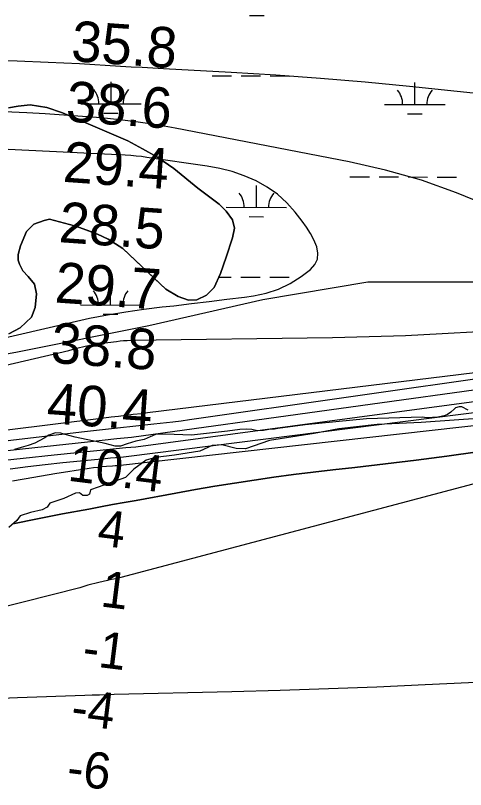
# Model space of a CAD drawing. Extents: x 3219052 to 3256913, y 800770 to 826146.
# Drawn here: x 3232340 to 3233083, y 812405 to 813685 of the extents above; entities that cross this region are included whole.
import ezdxf

# ---------------------------------------------------------------- set-up
doc = ezdxf.new("R2010")
doc.units = 0
for name, color, linetype in [('V-RIVR-EDGE', 7, 'Continuous'), ('V-RIVR-RANG', 7, 'Continuous'), ('V-SITE-VEGE', 7, 'Continuous'), ('V-TOPO-DPTH', 7, 'Continuous'), ('V-TOPO-MAJR', 7, 'Continuous'), ('V-TOPO-MINR', 7, 'Continuous'), ('V-TOPO-SHOR', 7, 'Continuous'), ('V-TOPO-WATR', 7, 'Continuous'), ('V-WETL-SWMP', 7, 'Continuous')]:
    doc.layers.add(name, color=color, linetype=linetype)

msp = doc.modelspace()

# ---------------------------------------------------------------- linework, layer by layer
at = {"layer": 'V-RIVR-EDGE'}
msp.add_lwpolyline([(3233111.3, 813018.5), (3233010, 813011.7), (3232937.3, 813008.3), (3232873.6, 813001.3), (3232833.3, 812993.1), (3232759.3, 812981.5), (3232719.4, 812967.7), (3232704.3, 812968.5), (3232680.6, 812974.5), (3232664.8, 812973.4), (3232644.2, 812964.3), (3232602.3, 812957.3), (3232571.1, 812953.5), (3232555.6, 812949.5), (3232535.1, 812934.6), (3232521.2, 812920.8), (3232476.1, 812904.7), (3232463.4, 812900.3), (3232461.8, 812893.2), (3232458.3, 812890.9), (3232451.1, 812890.9), (3232445.6, 812895.3), (3232438.9, 812894.9), (3232419.5, 812885.8), (3232396.2, 812878.4), (3232391.8, 812871.3), (3232383.5, 812866.9), (3232364.5, 812862.6), (3232347.5, 812857.1), (3232341.9, 812849.7), (3232328.8, 812837.8)], dxfattribs=at)
at = {"layer": 'V-SITE-VEGE'}
for points in [[(3232698.2, 813316.7), (3232701.7, 813332.9), (3232698.2, 813346.8), (3232687.5, 813360.9), (3232676, 813372.6), (3232640.7, 813399.2), (3232601, 813431.7), (3232573.2, 813450.8), (3232549.5, 813464.2), (3232525.1, 813477.3), (3232417.1, 813523.6), (3232391.5, 813532.1), (3232363.9, 813536.6), (3232344.2, 813534.6), (3232328.3, 813531.8)], [(3232328.4, 813158), (3232347.5, 813168), (3232366.1, 813185.7), (3232372.4, 813201.6), (3232374.6, 813224.3), (3232371.2, 813240), (3232360.4, 813253.2), (3232352, 813262.1), (3232346.5, 813273.2), (3232344, 813280.1), (3232344.2, 813289.1), (3232348, 813303.4), (3232357.7, 813327.2), (3232370.1, 813339.2), (3232387.2, 813345.7), (3232395.8, 813347.8), (3232436.9, 813336.6), (3232445.3, 813334), (3232456, 813330.3), (3232475.2, 813322.9), (3232492.6, 813314.6), (3232517, 813299.4)], [(3232517, 813299.4), (3232588.3, 813231.9), (3232608.5, 813219.6), (3232625.6, 813213.8), (3232639.2, 813214.4), (3232655, 813222), (3232668, 813234.9), (3232678.6, 813257.8), (3232687.5, 813285), (3232698.2, 813316.7)], [(3233087.6, 813031.9), (3233077.3, 813037.4), (3233072.7, 813037.2), (3233066.7, 813035.8), (3233064.7, 813034.1), (3233058.9, 813028.5), (3233053.3, 813024.6), (3233048, 813022.5), (3233037.4, 813020.1), (3233019.3, 813019.4), (3233011.6, 813020.2), (3232919.6, 813017.6), (3232818.1, 813007.5), (3232773.1, 813001.6), (3232767.3, 813000.6), (3232761.6, 813000.5), (3232749.2, 812998.1), (3232739.3, 812997.6), (3232730.3, 812999.8), (3232721.8, 813000.6), (3232710.1, 813000.2), (3232690, 812997.1), (3232630.5, 812990.8), (3232587.6, 812992.3), (3232570.8, 812991.7), (3232561.9, 812987.7), (3232552, 812983.5), (3232538.7, 812980.9), (3232524.3, 812976.1), (3232513, 812972.6), (3232504.2, 812972.6), (3232487.6, 812976.6), (3232438.2, 812987.3), (3232421.8, 812991.6), (3232414.6, 812993.7), (3232405.8, 812994.3), (3232394.7, 812990.6), (3232387.1, 812985.7), (3232371.4, 812977.6), (3232360.5, 812973.7), (3232348.8, 812970.4), (3232337.9, 812967.1)]]:
    msp.add_lwpolyline(points, dxfattribs=at)
at = {"layer": 'V-TOPO-DPTH'}
for points in [[(3233214.6, 813042.3), (3232522.4, 812954.5), (3232513.7, 812953.9), (3232505, 812953.2), (3232496.4, 812952.4), (3232487.7, 812951.6), (3232446.9, 812947.7), (3232417.8, 812944.8), (3232388.8, 812941.6), (3232359.8, 812938), (3232330.9, 812934.2)], [(3232335, 812843.9), (3232376.1, 812852.4), (3232417.3, 812860.4), (3232460.8, 812868.4), (3232480.3, 812872.1), (3232499.8, 812875.7), (3232519.3, 812879.2), (3232538.8, 812882.8), (3232604.6, 812894.8), (3232636.9, 812900.5), (3232669.1, 812906.1), (3232701.5, 812911.3), (3232733.8, 812916.3), (3232766.2, 812921), (3232798.7, 812925.5), (3232831.2, 812929.5), (3232863.7, 812933.3), (3232900.2, 812937.3), (3232951, 812943.2), (3233001.7, 812949.3), (3233052.4, 812956), (3233103, 812962.9)], [(3232335, 812843.9), (3232376.1, 812852.4), (3232417.3, 812860.4), (3232460.8, 812868.4), (3232480.3, 812872.1), (3232499.8, 812875.7), (3232519.3, 812879.2), (3232538.8, 812882.8), (3232604.6, 812894.8), (3232636.9, 812900.5), (3232669.1, 812906.1), (3232701.5, 812911.3), (3232733.8, 812916.3), (3232766.2, 812921), (3232798.7, 812925.5), (3232831.2, 812929.5), (3232863.7, 812933.3), (3232900.2, 812937.3), (3232951, 812943.2), (3233001.7, 812949.3), (3233052.4, 812956), (3233103, 812962.9)], [(3233147.5, 812583.7), (3233016.6, 812577.5), (3232936.8, 812574.1), (3232856.9, 812570.9), (3232777.1, 812568.4), (3232697.2, 812566.2), (3232502.7, 812561.6), (3232490.6, 812561.3), (3232478.5, 812560.9), (3232466.3, 812560.6), (3232454.2, 812560.2), (3232342.9, 812556.3), (3232275.1, 812553.5)], [(3233147.5, 812583.7), (3233016.6, 812577.5), (3232936.8, 812574.1), (3232856.9, 812570.9), (3232777.1, 812568.4), (3232697.2, 812566.2), (3232502.7, 812561.6), (3232490.6, 812561.3), (3232478.5, 812560.9), (3232466.3, 812560.6), (3232454.2, 812560.2), (3232342.9, 812556.3), (3232275.1, 812553.5)]]:
    msp.add_lwpolyline(points, dxfattribs=at)
at = {"layer": 'V-TOPO-MAJR'}
for points in [[(3232659.7, 813211.5), (3232688.9, 813215.2), (3232718.1, 813219), (3232732.9, 813221), (3232754, 813225.5), (3232774.3, 813232), (3232793.4, 813241.5), (3232811.6, 813253), (3232827, 813264.4), (3232834.2, 813272.5), (3232838.7, 813281.4), (3232839.4, 813291.4), (3232837.6, 813302.1), (3232832.5, 813313.3), (3232826.8, 813324.2), (3232820.2, 813334.5), (3232813.1, 813344.6), (3232801.7, 813359.1), (3232787.7, 813374.8), (3232772.5, 813388.9), (3232755.4, 813400.7), (3232737.1, 813411), (3232717.6, 813419.3), (3232697.8, 813426.3), (3232677.3, 813431.5), (3232656.5, 813435.4), (3232556.4, 813449.9), (3232547.6, 813451.1), (3232538.8, 813452), (3232530, 813452.8), (3232521.1, 813453.3), (3232077.2, 813474.8)], [(3231964.1, 813069), (3232462, 813184.1), (3232491.8, 813189.6), (3232521.7, 813194.6), (3232551.7, 813198.9), (3232581.8, 813202.6), (3232601.3, 813204.7), (3232630.5, 813208.1), (3232659.7, 813211.5)], [(3233152.4, 813091.1), (3232627.4, 813016.1), (3232613.5, 813013.8), (3232599.6, 813012), (3232568, 813008.7), (3232538.2, 813005.5), (3232508.4, 813002.3), (3232478.6, 812998.9), (3232448.8, 812995.5), (3232214.9, 812967.9)]]:
    msp.add_lwpolyline(points, dxfattribs=at)
at = {"layer": 'V-TOPO-MINR'}
for points in [[(3232290.5, 813611.3), (3232342.2, 813609.8), (3232393.8, 813607.6), (3232445.5, 813604.9), (3232513.2, 813600.9), (3232531, 813599.8), (3232548.8, 813598.8), (3232566.5, 813597.8), (3232584.3, 813596.8), (3232696.2, 813590.8), (3232769.9, 813586.2), (3232843.5, 813581), (3232917.1, 813574.6), (3232990.5, 813567.5), (3233227, 813543)], [(3233184.5, 813076.9), (3232531.5, 812986.9), (3232507.2, 812984.4), (3232482.9, 812981.9), (3232458.6, 812979.2), (3232351, 812967.3), (3232281.3, 812959.5), (3232211.5, 812951.6), (3232141.8, 812943.4), (3232072.1, 812935.2), (3231983.7, 812924.6), (3231958.2, 812921.4), (3231932.8, 812918.2), (3231907.4, 812914.8), (3231387.8, 812779.6), (3230809.7, 812702), (3230779.3, 812709.3), (3230101.2, 813088.9), (3230021.5, 813099.4), (3229968.4, 813124.6), (3229860.7, 813203), (3229323.9, 813555.5)], [(3233125, 813368.3), (3233068, 813391.5), (3233010.2, 813412), (3232951.1, 813428.5), (3232891.2, 813442.3), (3232603.3, 813498.1), (3232573, 813503.5), (3232542.5, 813508.2), (3232511.9, 813512), (3232481.2, 813515.2), (3232450.5, 813517.6), (3232419.7, 813519.9), (3232388.9, 813521.7), (3232358.1, 813523.3), (3231971, 813540.9)], [(3233216.2, 813061.5), (3232538.3, 812970.9), (3232522.2, 812969.5), (3232506.1, 812968), (3232489.9, 812966.5), (3232473.8, 812964.9), (3232403.4, 812957.6), (3232352.1, 812952.1), (3232300.8, 812946.4), (3232249.6, 812940.2), (3232198.4, 812933.8), (3231964.4, 812903.6), (3231948.4, 812901.5), (3231932.4, 812899.3), (3231423.5, 812756), (3231388.5, 812748.8), (3231353.3, 812742.7), (3230839.9, 812688.7), (3230816.3, 812691.5), (3230801.6, 812694.5), (3230086.4, 813075.4), (3230022.9, 813080.2), (3229961, 813108.3), (3229772.2, 813238.6)], [(3231980.6, 813026.6), (3232427.5, 813130.3), (3232441.2, 813134.2), (3232454.9, 813137.6), (3232468.9, 813140.3), (3232482.9, 813142.6), (3232506.4, 813145.7), (3232512.3, 813146.4), (3232518.2, 813146.9), (3232524.1, 813147.2), (3232530, 813147.4), (3232863.3, 813152.1), (3232923.7, 813153.5), (3232984.1, 813155.5), (3233044.4, 813158.5), (3233104.7, 813162.1)], [(3233197.5, 813105.8), (3232558, 813027.7), (3232552.8, 813026.8), (3232547.6, 813026), (3232533.9, 813024.5), (3232521.8, 813023.1), (3232509.7, 813021.7), (3232497.6, 813020.2), (3232485.5, 813018.7), (3232076.9, 812967.9), (3232053.1, 812965), (3232029.2, 812962.2), (3232005.3, 812959.5), (3231981.3, 812957), (3231948.5, 812953.6), (3231941, 812952.8), (3231933.5, 812952), (3231925.9, 812951.2), (3231918.4, 812950.5), (3231386.8, 812884.8), (3230858.7, 812735.8)], [(3233214.6, 813042.3), (3232522.4, 812954.5), (3232513.7, 812953.9), (3232505, 812953.2), (3232496.4, 812952.4), (3232487.7, 812951.6), (3232446.9, 812947.7), (3232417.8, 812944.8), (3232388.8, 812941.6), (3232359.8, 812938), (3232330.9, 812934.2)], [(3233180, 813015.3), (3232508.1, 812940.1), (3232504.1, 812939.9), (3232500.1, 812939.5), (3232489.8, 812938.7), (3232482.7, 812938), (3232475.6, 812937.2), (3232468.4, 812936.3), (3232461.3, 812935.2), (3232404.9, 812926.5), (3232369.7, 812920.7), (3232334.5, 812914.7)], [(3233230, 812945.1), (3232505.5, 812752.9), (3232498.4, 812751.7), (3232491.4, 812750.3), (3232484.4, 812748.7), (3232477.4, 812747), (3232459.1, 812742.3), (3232452.5, 812740.4), (3232445.9, 812738.3), (3231968.4, 812617.2)], [(3233147.5, 812583.7), (3233016.6, 812577.5), (3232936.8, 812574.1), (3232856.9, 812570.9), (3232777.1, 812568.4), (3232697.2, 812566.2), (3232502.7, 812561.6), (3232490.6, 812561.3), (3232478.5, 812560.9), (3232466.3, 812560.6), (3232454.2, 812560.2), (3232342.9, 812556.3), (3232275.1, 812553.5)]]:
    msp.add_lwpolyline(points, dxfattribs=at)
at = {"layer": 'V-TOPO-SHOR'}
for points in [[(3232328.3, 813531.8), (3232344.2, 813534.6), (3232363.9, 813536.6), (3232391.5, 813532.1), (3232417.1, 813523.6), (3232525.1, 813477.3), (3232549.5, 813464.2), (3232573.2, 813450.8), (3232601, 813431.7), (3232640.7, 813399.2), (3232676, 813372.6)], [(3232676, 813372.6), (3232687.5, 813360.9), (3232698.2, 813346.8), (3232701.7, 813332.9), (3232698.3, 813316.7), (3232687.5, 813285), (3232678.6, 813257.8), (3232668, 813234.9), (3232655, 813222), (3232639.2, 813214.4), (3232625.6, 813213.8), (3232608.5, 813219.6), (3232588.3, 813231.9), (3232569.9, 813249.2), (3232517, 813299.4), (3232492.6, 813314.6), (3232475.2, 813322.9), (3232466.9, 813326.1), (3232456, 813330.3), (3232445.3, 813334), (3232436.9, 813336.6), (3232395.8, 813347.8), (3232387.2, 813345.7), (3232370.1, 813339.2), (3232357.7, 813327.2), (3232348, 813303.4), (3232344.2, 813289.1), (3232344, 813280.1), (3232346.5, 813273.2), (3232352, 813262.1), (3232360.4, 813253.2), (3232371.2, 813240), (3232374.6, 813224.3), (3232372.4, 813201.6), (3232366.1, 813185.7), (3232347.5, 813168), (3232328.4, 813158)]]:
    msp.add_lwpolyline(points, dxfattribs=at)
at = {"layer": 'V-TOPO-WATR'}
msp.add_lwpolyline([(3233103, 812962.9), (3233052.4, 812956), (3233001.7, 812949.3), (3232951, 812943.2), (3232900.2, 812937.3), (3232863.7, 812933.3), (3232831.2, 812929.5), (3232798.7, 812925.5), (3232766.2, 812921), (3232733.8, 812916.3), (3232701.5, 812911.3), (3232669.1, 812906.1), (3232636.9, 812900.5), (3232604.6, 812894.8), (3232538.8, 812882.8), (3232519.3, 812879.2), (3232499.8, 812875.7), (3232480.3, 812872.1), (3232460.8, 812868.4), (3232417.3, 812860.4), (3232376.1, 812852.4), (3232335, 812843.9)], dxfattribs=at)
at = {"layer": 'V-WETL-SWMP'}
for p, q in [((3232726.3, 813684.5), (3232750.3, 813684.5)), ((3232497.5, 813538.6), (3232497.6, 813574.6)), ((3232664.6, 813584.7), (3232696.6, 813584.6)), ((3232712.6, 813584.6), (3232744.6, 813584.5)), ((3232760.6, 813584.5), (3232792.6, 813584.4)), ((3232999.4, 813537.5), (3232999.5, 813573.5)), ((3232447.5, 813538.7), (3232547.5, 813538.5)), ((3232949.4, 813537.6), (3233049.4, 813537.4)), ((3232485.4, 813523.2), (3232509.4, 813523.1)), ((3232987.4, 813522.1), (3233011.4, 813522.1)), ((3232892.3, 813417.7), (3232924.3, 813417.6)), ((3232940.3, 813417.6), (3232972.3, 813417.5)), ((3232988.3, 813417.5), (3233020.3, 813417.4)), ((3233036.3, 813417.4), (3233068.3, 813417.3)), ((3232737.6, 813367.3), (3232737.7, 813403.3)), ((3232687.6, 813367.4), (3232787.6, 813367.2)), ((3232725.6, 813351.9), (3232749.6, 813351.8)), ((3232496.8, 813205.9), (3232496.9, 813241.9)), ((3232675.9, 813252), (3232695.9, 813251.9)), ((3232711.9, 813251.9), (3232743.9, 813251.8)), ((3232759.9, 813251.8), (3232791.9, 813251.7)), ((3232446.8, 813206), (3232546.8, 813205.8)), ((3232484.7, 813190.5), (3232508.7, 813190.4))]:
    msp.add_line(p, q, dxfattribs=at)
for points in [[(3232517, 813299.4), (3232569.9, 813249.2), (3232588.3, 813231.9), (3232608.5, 813219.6), (3232625.6, 813213.8), (3232639.2, 813214.4), (3232655, 813222), (3232668, 813234.9), (3232678.6, 813257.8), (3232687.5, 813285), (3232698.3, 813316.7), (3232701.7, 813332.9), (3232698.2, 813346.8), (3232687.5, 813360.9), (3232676, 813372.6), (3232640.7, 813399.2), (3232601, 813431.7), (3232573.2, 813450.8), (3232549.5, 813464.2), (3232525.1, 813477.3), (3232417.1, 813523.6), (3232391.5, 813532.1), (3232363.9, 813536.6), (3232344.2, 813534.6), (3232328.3, 813531.8)], [(3232922, 813243.6), (3232748.3, 813214.6), (3232560.2, 813171.2), (3232343.1, 813127.7), (3232184, 813098.8), (3231966.9, 813084.3), (3231793.3, 813055.3), (3231619.6, 813040.8), (3231402.6, 813055.3), (3231200, 813026.4), (3230968.4, 812953.9), (3230765.8, 812982.9), (3230563.3, 813055.3), (3230433, 813171.2), (3230259.4, 813287.1), (3230071.3, 813316), (3229810.8, 813460.9), (3229764.4, 813512.4)], [(3232328.4, 813158), (3232347.5, 813168), (3232366.1, 813185.7), (3232372.4, 813201.6), (3232374.6, 813224.3), (3232371.2, 813240), (3232360.4, 813253.2), (3232352, 813262.1), (3232346.5, 813273.2), (3232344, 813280.1), (3232344.2, 813289.1), (3232348, 813303.4), (3232357.7, 813327.2), (3232370.1, 813339.2), (3232387.2, 813345.7), (3232395.8, 813347.8), (3232436.9, 813336.6), (3232445.2, 813334), (3232456, 813330.3), (3232466.9, 813326.1), (3232475.2, 813322.9), (3232492.6, 813314.6), (3232517, 813299.4)], [(3233515.3, 813243.6), (3232922, 813243.6)]]:
    msp.add_lwpolyline(points, dxfattribs=at)
for centre, start, end in [((3232442.2, 813539.2), 359.1081, 40.6518), ((3232552.7, 813538.9), 139.1081, 180.6517), ((3232944.1, 813538.1), 359.1081, 40.6518), ((3233054.6, 813537.9), 139.1081, 180.6517), ((3232682.4, 813367.9), 359.1081, 40.6518), ((3232792.8, 813367.6), 139.1081, 180.6517), ((3232441.5, 813206.5), 359.1081, 40.6518), ((3232552, 813206.3), 139.1081, 180.6517)]:
    msp.add_arc(centre, 35.2, start, end, dxfattribs=at)

# ---------------------------------------------------------------- texts
at = {"layer": 'V-RIVR-RANG'}
for s, height, rotation, p in [('35.8', 67, 355.9883, (3232430.4, 813609.2)), ('38.6', 67, 355.9883, (3232421.8, 813509.5)), ('29.4', 67, 355.9883, (3232416.9, 813409.6)), ('28.5', 67, 355.9883, (3232410.1, 813309.8)), ('29.7', 67, 355.9883, (3232403.4, 813210.1)), ('38.8', 67, 355.9883, (3232396.6, 813110.3)), ('40.4', 67, 355.9883, (3232389.9, 813010.5)), ('10.4', 60, 352.8731, (3232424.7, 812915.5)), ('4', 60, 352.8731, (3232473.2, 812808.8)), ('1', 60, 352.8731, (3232478.6, 812707.6)), ('-1', 60, 352.8731, (3232448.4, 812610.7)), ('-4', 60, 352.8731, (3232429.5, 812512.5)), ('-6', 60, 352.8731, (3232422.5, 812412.7))]:
    msp.add_text(s, height=height, rotation=rotation, dxfattribs=at).set_placement(p)

doc.saveas('drawing.dxf')
